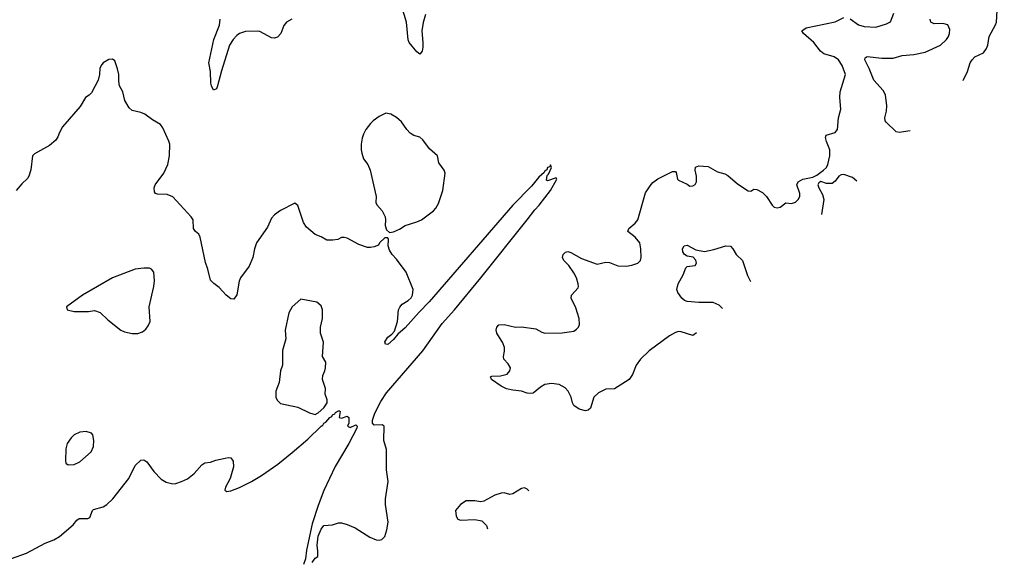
# Model space of a CAD drawing. Header units: inches. Extents: x 1384664 to 1536621, y 460766 to 646467.
# Tile 266 of 488: x 1503476 to 1510254, y 505527 to 509246. Entities that reach past the tile are written whole.
import ezdxf

# ---------------------------------------------------------------- set-up
doc = ezdxf.new("R2010")
doc.units = ezdxf.units.IN
doc.header["$MEASUREMENT"] = 0
doc.layers.add('B5500', color=7, linetype='Continuous')
doc.layers.add('B5510', color=7, linetype='Continuous')

msp = doc.modelspace()

# ---------------------------------------------------------------- linework, layer by layer
at = {"layer": 'B5500', "color": 5}
for points, elevation in [([(1506270, 509281.2), (1506253.7, 509226.3), (1506244.8, 509170), (1506251.5, 509090), (1506250, 509058), (1506246.4, 509030), (1506230.4, 509009.6), (1506210, 509024.7), (1506157.7, 509090), (1506150, 509106.6), (1506138.5, 509230), (1506090, 509389.6)], 680), ([(1508136, 507091.5), (1508110, 507074.5), (1508030, 507099.1), (1508010, 507100.4), (1507990, 507095.1), (1507950, 507071.1), (1507810, 506968.2), (1507750.3, 506910), (1507718.9, 506870), (1507694.8, 506805.2), (1507670.4, 506770), (1507570, 506706), (1507510, 506705.1), (1507460, 506680), (1507429.3, 506650), (1507406, 506574), (1507390, 506560.7), (1507370, 506556.3), (1507327.6, 506567.6), (1507291, 506591), (1507281.1, 506610), (1507272, 506650), (1507251.1, 506691.1), (1507230, 506714), (1507190, 506737.3), (1507136.1, 506743.9), (1507090, 506736.2), (1507061.3, 506718.7), (1507010, 506677), (1506990, 506674), (1506970, 506676.2), (1506930.9, 506690.9), (1506870, 506697.2), (1506827, 506707), (1506790, 506725.1), (1506723.7, 506770), (1506717.2, 506790), (1506726.4, 506793.6), (1506784.7, 506795.3), (1506831.9, 506808.1), (1506849.5, 506830), (1506854.5, 506850), (1506839.1, 506879.1), (1506809.3, 506910), (1506806.6, 506930), (1506814.3, 506965.7), (1506813, 506990), (1506802, 507022), (1506761.3, 507090), (1506755.6, 507110), (1506759.5, 507130), (1506773.6, 507146.4), (1506810, 507148.7), (1506890, 507130.4), (1506930, 507132.2), (1507030, 507120.3), (1507070, 507096.4), (1507090.4, 507090.4), (1507210, 507092.6), (1507290, 507103.6), (1507310, 507116.4), (1507322.4, 507130), (1507329.7, 507150), (1507327.6, 507190), (1507304.4, 507264.4), (1507272.7, 507330), (1507274, 507350), (1507319.5, 507400.5), (1507322.7, 507410), (1507319.5, 507430), (1507307.8, 507470), (1507290, 507504.5), (1507255.7, 507555.7), (1507222, 507590), (1507212, 507610), (1507218, 507630), (1507234, 507646), (1507250, 507650.3), (1507270, 507645.3), (1507343.5, 507603.5), (1507450, 507564.9), (1507510, 507577.4), (1507534.9, 507574.9), (1507593.7, 507553.7), (1507650, 507550.6), (1507690, 507556.3), (1507730, 507570.7), (1507749.3, 507590), (1507754.5, 507610), (1507751.8, 507670), (1507744.5, 507710), (1507713.6, 507750), (1507662.4, 507790), (1507668.2, 507810), (1507713.1, 507846.9), (1507730.4, 507869.6), (1507784.8, 508055.2), (1507816.3, 508103.7), (1507834.7, 508125.3), (1507869.8, 508150.2), (1507970, 508201.6), (1507990, 508201), (1507994.6, 508194.6), (1508004, 508150), (1508010, 508142.8), (1508070, 508114.8), (1508090, 508100.7), (1508110, 508102.8), (1508126.6, 508113.4), (1508134.5, 508130), (1508135.1, 508170), (1508126, 508210), (1508128, 508232), (1508150, 508241.3), (1508215.6, 508235.6), (1508279.9, 508199.9), (1508330, 508184.9), (1508350, 508173.7), (1508417.2, 508117.2), (1508490, 508068.4), (1508510, 508066), (1508530, 508080.7), (1508550, 508078), (1508590, 508057.3), (1508616, 508030), (1508656, 507970), (1508670, 507956), (1508690, 507951), (1508710, 507956), (1508750, 507986), (1508790, 507980.5), (1508817.2, 507990), (1508836, 508010), (1508845.2, 508030), (1508845.2, 508050), (1508825.2, 508110), (1508835.3, 508130), (1508868, 508150), (1508936.6, 508163.4), (1508962.5, 508177.5), (1509010, 508210.7), (1509029.3, 508230), (1509038.4, 508250), (1509052, 508310), (1509052.7, 508350), (1509028.8, 508408.8), (1509023.3, 508436.7), (1509028.4, 508451.6), (1509089.7, 508470.3), (1509105.1, 508490), (1509112.2, 508570), (1509129.6, 508630), (1509121.3, 508710), (1509124.7, 508750), (1509161.3, 508870), (1509138.5, 508930), (1509112.4, 508970), (1509082.9, 508990), (1509012.3, 509012.3), (1508989, 509029), (1508943.5, 509090), (1508871.6, 509150), (1508860.7, 509170), (1508889.3, 509190), (1509089.5, 509230.5), (1509150, 509262)], 680), ([(1509192.9, 509252.9), (1509250, 509210.5), (1509290, 509199.3), (1509370, 509195.5), (1509443.3, 509216.7), (1509469.7, 509230.3), (1509493, 509290)], 680), ([(1505350, 509249.6), (1505311.6, 509228.4), (1505294.8, 509205.2), (1505272.8, 509150), (1505250, 509126), (1505230, 509119.6), (1505210, 509122.4), (1505130, 509164.5), (1505110, 509166.6), (1505030, 509164.7), (1504990, 509150.6), (1504970, 509136.8), (1504945, 509110), (1504920.4, 509070), (1504864.7, 508895.3), (1504838, 508790), (1504830, 508769.5), (1504810, 508761.6), (1504796.5, 508790), (1504792.5, 508810), (1504789.8, 508890), (1504776.8, 508950), (1504811.2, 509110), (1504850.9, 509209.1), (1504855, 509250)], 680), ([(1509605.2, 508481.9), (1509530, 508469.6), (1509510, 508475.1), (1509440.5, 508540.5), (1509432.7, 508550), (1509432, 508570), (1509443.3, 508616.7), (1509446, 508654), (1509436.1, 508730), (1509419.3, 508759.3), (1509355, 508830), (1509323.8, 508910), (1509293, 508970), (1509295.9, 508984.1), (1509310, 508992.9), (1509410, 508981.6), (1509490, 508981.6), (1509550, 509000.2), (1509630, 509006.3), (1509710, 509022.8), (1509814, 509070), (1509855.1, 509110), (1509869.7, 509130.3), (1509876.3, 509150), (1509878.3, 509178.3), (1509865.2, 509210), (1509830, 509219.8), (1509770, 509218), (1509747.3, 509230), (1509743.6, 509250)], 660), ([(1505490, 505512), (1505510, 505542), (1505527.3, 505552.7), (1505528.7, 505590), (1505522.7, 505630), (1505530, 505692), (1505550, 505741), (1505570, 505766), (1505630, 505770.8), (1505670, 505784), (1505690, 505784), (1505730, 505773.4), (1505784.7, 505750), (1505887.1, 505687.1), (1505930, 505667.7), (1505950, 505664.9), (1505969.5, 505670.5), (1505990, 505691), (1506003.8, 505736.2), (1506011.2, 505790), (1505993.3, 505910), (1505993.3, 505950), (1506013.3, 506070), (1506000.7, 506150), (1506000.9, 506290), (1505982.7, 506350), (1505984, 506450), (1505970, 506459.3), (1505915.5, 506455.5), (1505905.1, 506470), (1505904.5, 506490), (1505920.1, 506539.9), (1505961.4, 506618.6), (1506001.7, 506678.3), (1506250, 506967.6), (1506383.9, 507156.1), (1506470, 507250.8), (1506650, 507469.2), (1506970, 507868.7), (1507021.4, 507938.6), (1507051.2, 507970), (1507129.5, 508070), (1507172.7, 508150), (1507170, 508158), (1507110, 508138), (1507102, 508142), (1507106.3, 508173.7), (1507115.5, 508184.5), (1507136, 508230), (1507130, 508248), (1507125.8, 508234.2), (1507110, 508228.7), (1507105.7, 508214.3), (1507090, 508205.2), (1507085.9, 508194.1), (1507050, 508162.9), (1506998.5, 508101.5), (1506870, 507970.7), (1506294.2, 507305.8), (1506225.1, 507234.9), (1506130, 507125.8), (1506078, 507082), (1506050, 507046.6), (1506010, 507012.7), (1505994.6, 507014.6), (1505989.7, 507030.3), (1506010, 507063), (1506037, 507083), (1506056, 507104), (1506076, 507170), (1506084.5, 507250), (1506091.5, 507268.5), (1506109.4, 507290), (1506150, 507314.9), (1506170, 507333.4), (1506178.9, 507350), (1506184.2, 507390), (1506136.9, 507510), (1506070, 507599), (1506039, 507630), (1506020.9, 507660.9), (1506012.7, 507690), (1506014.6, 507734.6), (1506010, 507746), (1505990, 507746), (1505952, 507710), (1505944.7, 507695.3), (1505916.9, 507683.1), (1505890, 507679), (1505870, 507679), (1505810, 507699), (1505730, 507742), (1505710, 507748), (1505690, 507748), (1505665.4, 507734.6), (1505630.9, 507729.1), (1505589.4, 507729.4), (1505550, 507753.2), (1505510, 507769.2), (1505450, 507818), (1505429.7, 507850), (1505390, 507968.7), (1505370, 507984), (1505270, 507932.3), (1505230, 507902.9), (1505210, 507880.9), (1505181.2, 507818.8), (1505106.4, 507710), (1505091.9, 507670), (1505080.8, 507610), (1505054.6, 507550), (1504996.1, 507470), (1504987.5, 507447.5), (1504970, 507352.3), (1504950, 507323.6), (1504930, 507326), (1504896.2, 507350), (1504850, 507404.5), (1504811.1, 507431.1), (1504790, 507453.2), (1504771.2, 507530), (1504754.6, 507574.6), (1504717.6, 507750), (1504709.6, 507770), (1504686.6, 507790), (1504672.4, 507810), (1504668.9, 507868.9), (1504656.9, 507890), (1504530, 508028.2), (1504490, 508043.9), (1504424.9, 508044.9), (1504409.7, 508049.7), (1504402.8, 508062.8), (1504400.4, 508090), (1504407.6, 508110), (1504469, 508190), (1504496.2, 508250), (1504506.2, 508310), (1504508.4, 508390), (1504502.4, 508410), (1504461.2, 508501.2), (1504444.2, 508524.2), (1504390, 508557.4), (1504337, 508597), (1504310, 508608.2), (1504250, 508620.9), (1504230, 508640.5), (1504200.4, 508690), (1504185.1, 508750), (1504162.9, 508790), (1504157.5, 508822.5), (1504157.6, 508870), (1504150, 508908), (1504130, 508962), (1504114.2, 508974.2), (1504090, 508972.7), (1504050.5, 508949.5), (1504041.1, 508938.9), (1504028.3, 508911.7), (1504025.5, 508870), (1504014.9, 508830), (1503970, 508744), (1503954.2, 508725.8), (1503928, 508710), (1503892, 508650), (1503770.3, 508510), (1503748.8, 508470), (1503739.2, 508440.8), (1503723.4, 508416.6), (1503679.9, 508380.1), (1503577.5, 508322.5), (1503562.8, 508310), (1503552.3, 508212.3), (1503539.5, 508170), (1503530, 508154.5), (1503490, 508118), (1503450.8, 508070)], 720), ([(1509971.3, 508828.8), (1509970, 508829), (1510000, 508886.9)], 640), ([(1509150, 508180.5), (1509130, 508179.7), (1509115.5, 508170), (1509090, 508134.5), (1509070, 508119.6), (1509030, 508118.4), (1508990, 508132.7), (1508976.9, 508123.1), (1508971.3, 508110), (1508976, 508090), (1509002.5, 508042.5), (1509010.7, 508010), (1508996.2, 507905.5)], 680), ([(1509238, 508134.4), (1509210, 508159.6), (1509150, 508180.5)], 680), ([(1508314.3, 507260.2), (1508290, 507282.3), (1508250, 507299.9), (1508150, 507299.6), (1508070, 507306.6), (1508053.5, 507313.5), (1508033.3, 507330), (1508006.2, 507370), (1508000.4, 507390), (1508009.7, 507430), (1508042.6, 507490), (1508061.1, 507538.9), (1508071.8, 507548.2), (1508125.1, 507554.9), (1508135.1, 507570), (1508131.2, 507591.2), (1508111.5, 507611.5), (1508070, 507619.6), (1508052.7, 507630), (1508040.9, 507650), (1508039.3, 507670), (1508050, 507691), (1508070, 507696), (1508130, 507663), (1508190, 507652.2), (1508255.2, 507664.8), (1508338, 507690), (1508370, 507687.7), (1508385.5, 507670), (1508408.2, 507630), (1508451.6, 507590), (1508485.3, 507485.3), (1508503.7, 507450), (1508509.4, 507444.9)], 660), ([(1503420, 505540), (1503523.6, 505576.4), (1503650, 505645.7), (1503710, 505668.7), (1503750, 505691.6), (1503844.2, 505770), (1503870, 505802), (1503886.2, 505813.8), (1503944.7, 505815.3), (1503958.6, 505821.4), (1503977.2, 505870), (1503984.4, 505875.6), (1504050, 505894), (1504075.1, 505910), (1504116.9, 505950), (1504227.6, 506090), (1504270, 506178.8), (1504310, 506214.8), (1504330, 506217.3), (1504350, 506204), (1504398, 506138), (1504450, 506084.9), (1504484.1, 506064.1), (1504530, 506053), (1504550, 506054.9), (1504590, 506068.2), (1504630, 506088.2), (1504676.2, 506123.8), (1504730, 506183), (1504750, 506197.3), (1504790, 506202), (1504824.9, 506215.1), (1504890.7, 506230.7), (1504910, 506234), (1504930, 506230.8), (1504946, 506210), (1504947.3, 506170), (1504924.9, 506090), (1504893, 506030), (1504887.7, 506010), (1504901.2, 506001.2), (1504930, 506004.3), (1504990, 506027.5), (1505070.8, 506069.2), (1505139.8, 506110), (1505252.5, 506187.5), (1505352.4, 506267.6), (1505458.7, 506361.3), (1505550, 506450.7), (1505562.6, 506457.4), (1505570, 506470.1), (1505583, 506477), (1505610, 506510.2), (1505623.6, 506516.4), (1505630, 506528.2), (1505645.4, 506534.6), (1505650, 506543), (1505670, 506556.3), (1505676.3, 506556.3), (1505681, 506550), (1505674, 506510), (1505690, 506504.7), (1505730, 506518), (1505742, 506510), (1505741, 506470), (1505732, 506450), (1505750, 506441), (1505790, 506458), (1505798, 506450), (1505796.3, 506436.3), (1505742.3, 506330), (1505646.9, 506173.1), (1505570, 506007.1), (1505530, 505903), (1505490, 505777.6), (1505450, 505596), (1505442.2, 505537.8), (1505430, 505497.2)], 720), ([(1506950, 506026.6), (1506930, 506022), (1506870, 505984.5), (1506850, 505979.3), (1506810, 505992), (1506790, 505989.4), (1506746, 505974), (1506670, 505934), (1506650.9, 505929.1), (1506610, 505937.2), (1506550, 505936), (1506511, 505910), (1506476, 505870), (1506481, 505830), (1506492, 505810), (1506510, 505804), (1506610, 505807.7), (1506657.6, 505797.6), (1506690, 505766), (1506696.3, 505743.9)], 720), ([(1506980.5, 506005.5), (1506970, 506017), (1506950, 506026.6)], 720)]:
    msp.add_lwpolyline(points, dxfattribs=dict(at, elevation=elevation))
for points, elevation in [([(1505996.8, 508603.2), (1505950, 508580.9), (1505910, 508549.6), (1505890, 508531.5), (1505859, 508490), (1505841.7, 508458.3), (1505833.2, 508430), (1505827.2, 508390), (1505827.3, 508350), (1505830, 508326.8), (1505842.8, 508290), (1505871.8, 508250), (1505888.7, 508210), (1505930.4, 508030), (1505927.9, 507987.9), (1505933.4, 507973.4), (1505970, 507931), (1505990.6, 507890), (1505994, 507870), (1505991.1, 507831.1), (1506001, 507801), (1506022, 507782), (1506050, 507786), (1506090, 507804.4), (1506129.8, 507830.2), (1506210, 507854.7), (1506242.9, 507870), (1506323.6, 507930), (1506340.7, 507950), (1506358, 507982), (1506389.6, 508070), (1506403.6, 508190), (1506398.4, 508210), (1506362, 508262), (1506351.3, 508310), (1506297.6, 508357.6), (1506250, 508419.7), (1506230, 508436.9), (1506190, 508449.7), (1506164.7, 508464.7), (1506140.7, 508490), (1506103.3, 508543.3), (1506070, 508574), (1506030, 508597)], 720), ([(1504330, 507537.6), (1504270, 507529.7), (1504114, 507470), (1503908, 507352), (1503798, 507270), (1503802, 507250), (1503850, 507238.8), (1503950, 507238), (1503990, 507244.7), (1504030, 507231.3), (1504081.4, 507181.4), (1504172, 507110), (1504198, 507098), (1504250, 507086.8), (1504290, 507087.3), (1504321.2, 507098.8), (1504343.2, 507116.8), (1504360.2, 507139.8), (1504373.2, 507170), (1504366, 507270), (1504399.3, 507410), (1504402.7, 507450), (1504399, 507510), (1504382, 507530), (1504370, 507536)], 740), ([(1505410, 507322.7), (1505350.8, 507270), (1505327.7, 507230), (1505304, 507110), (1505307.7, 507050), (1505286, 506970), (1505284, 506870), (1505270.6, 506830), (1505261.6, 506750), (1505238, 506690), (1505239.1, 506650), (1505248.2, 506628.2), (1505270, 506604.9), (1505390, 506580.7), (1505470, 506540.7), (1505493.7, 506533.7), (1505510, 506530.7), (1505530, 506541.3), (1505570, 506577), (1505591.4, 506611.4), (1505592, 506630), (1505579.5, 506670), (1505580.7, 506710), (1505560.5, 506770), (1505562, 506798), (1505577.2, 506830), (1505581.2, 506850), (1505584, 506890), (1505559.3, 506930), (1505567, 507027), (1505545.6, 507090), (1505547.6, 507130), (1505560.7, 507190), (1505560.9, 507250), (1505550, 507277.2), (1505522, 507302)], 740), ([(1503932.5, 506412.5), (1503890, 506409.3), (1503850, 506389.4), (1503830, 506369.4), (1503802.4, 506330), (1503792.8, 506292.8), (1503790.6, 506210.6), (1503794.4, 506194.4), (1503810, 506182.8), (1503850, 506185.5), (1503890, 506205.5), (1503967.2, 506272.8), (1503982.7, 506310), (1503986, 506350), (1503979, 506390), (1503970, 506402)], 740)]:
    msp.add_lwpolyline(points, close=True, dxfattribs=dict(at, elevation=elevation))
at = {"layer": 'B5510', "color": 5, "elevation": 640}
msp.add_lwpolyline([(1510000, 508886.9), (1510001.6, 508890), (1510019.6, 508950), (1510031.8, 508970), (1510050, 508990.3), (1510110, 509017.8), (1510132.2, 509047.8), (1510140.6, 509070), (1510150.8, 509130), (1510193.5, 509210), (1510199.1, 509230), (1510207, 509350), (1510202, 509410), (1510242.7, 509450), (1510254, 509490), (1510249.2, 509510), (1510230, 509532.3), (1510197.5, 509597.5), (1510155, 509730), (1510103, 509810), (1510080.6, 509910), (1510061.1, 509930), (1510014.9, 509954.9), (1510000, 509969.4)], dxfattribs=at)

doc.saveas('drawing.dxf')
